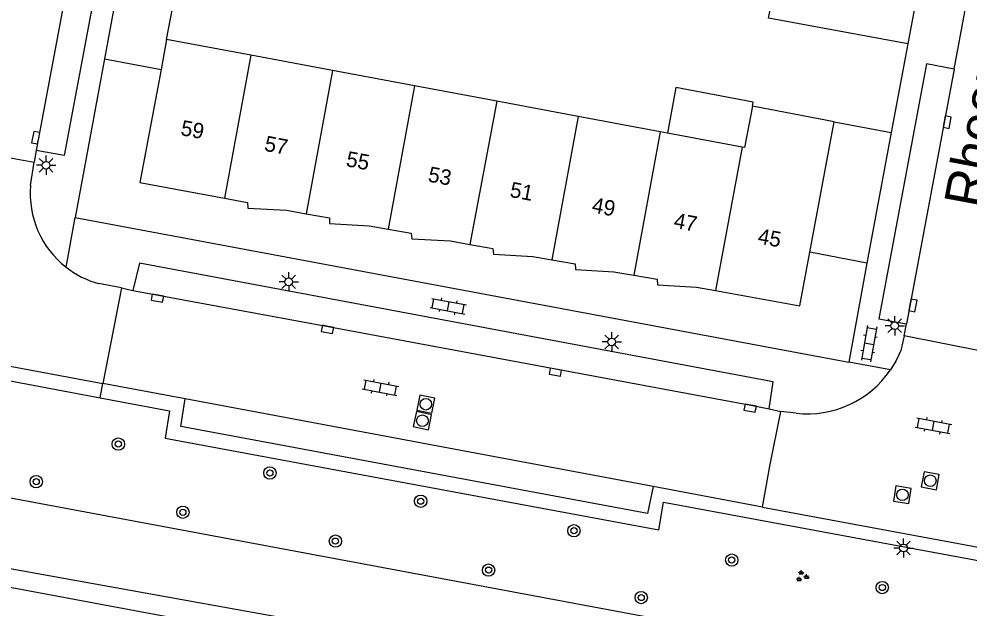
# Model space of a CAD drawing. Extents: x 124000 to 128010, y 398999 to 403000.
# Drawn here: x 126813.5 to 126875.1, y 399560.1 to 399598.3 of the extents above; entities that cross this region are included whole.
import ezdxf

# ---------------------------------------------------------------- set-up
doc = ezdxf.new("R2010")
doc.units = 0
for name, color, linetype in [('gg-afsc-muur', 7, 'Continuous'), ('gg-anno-huisnummerreeks BGT', 7, 'Continuous'), ('gg-anno-openbare ruimte label', 7, 'Continuous'), ('gg-bbg-bijgebouw', 7, 'Continuous'), ('gg-bbg-hoofdgebouw', 7, 'Continuous'), ('gg-bbg-luifel en loopbrug', 7, 'Continuous'), ('gg-bbg-tussenscheiding', 7, 'Continuous'), ('gg-knt-BGT kruinlijn', 7, 'Continuous'), ('gg-knt-verharding', 7, 'Continuous'), ('gg-knt-verharding nz', 7, 'Continuous'), ('gg-kntw-beschoeiing', 7, 'Continuous'), ('gt-grn-groengrens', 7, 'Continuous'), ('gt-grn-weggrens', 7, 'Continuous'), ('gt-symb-boom', 7, 'Continuous'), ('gt-symb-groenvak', 7, 'Continuous'), ('gt-symb-klinker verharding', 7, 'Continuous'), ('gt-symb-kolk', 7, 'Continuous'), ('gt-symb-lichtmast', 7, 'Continuous'), ('gt-symb-rioolschacht', 7, 'Continuous')]:
    doc.layers.add(name, color=color, linetype=linetype)

# ---------------------------------------------------------------- blocks, each defined once
blk = doc.blocks.new('gt0-KOLK')
at = {"layer": 'gt-symb-kolk'}
blk.add_lwpolyline([(0, 0), (0.375, 0), (0.375, 0.4), (-0.375, 0.4), (-0.375, 0), (0, 0)], dxfattribs=at)
blk = doc.blocks.new('gt0-LMAST')
at = {"layer": 'gt-symb-lichtmast'}
for p, q in [((-0.005, 0.246), (-0.005, 0.621)), ((-0.182, 0.173), (-0.447, 0.438)), ((0.172, 0.173), (0.437, 0.438)), ((-0.255, -0.004), (-0.63, -0.004)), ((-0.182, -0.181), (-0.447, -0.446)), ((-0.005, -0.254), (-0.005, -0.629)), ((0.437, -0.446), (0.172, -0.181)), ((0.245, -0.004), (0.62, -0.004))]:
    blk.add_line(p, q, dxfattribs=at)
blk.add_circle((-0.005, -0.004), 0.25, dxfattribs=at)
blk = doc.blocks.new('gt0-KL1')
at = {"layer": 'gt-symb-klinker verharding'}
for p, q in [((-1.15, 0.3), (1.15, 0.3)), ((-1, -0.3), (-1, 0.3)), ((-0.5, 0.3), (-0.5, 0.45)), ((0, -0.3), (0, 0.3)), ((0.5, 0.3), (0.5, 0.45)), ((1, -0.3), (1, 0.3)), ((-1.15, -0.3), (1.15, -0.3)), ((-0.5, -0.45), (-0.5, -0.3)), ((0.5, -0.45), (0.5, -0.3))]:
    blk.add_line(p, q, dxfattribs=at)
blk = doc.blocks.new('gt0-BOOM')
at = {"layer": 'gt-symb-boom'}
for radius in [0.4, 0.2]:
    blk.add_circle((0, 0), radius, dxfattribs=at)
blk = doc.blocks.new('gt0-GRVAK')
at = {"layer": 'gt-symb-groenvak'}
for p, q in [((-0.11, 0.189), (-0.228, 0.24)), ((-0.182, 0.153), (0.088, 0.153)), ((-0.091, 0.211), (-0.156, 0.322)), ((-0.047, 0.214), (-0.047, 0.393)), ((-0.004, 0.211), (0.061, 0.322)), ((0.015, 0.189), (0.133, 0.24)), ((0.262, -0.052), (0.197, 0.059)), ((0.305, -0.049), (0.305, 0.13)), ((0.349, -0.052), (0.414, 0.059)), ((-0.245, -0.228), (-0.363, -0.177)), ((-0.318, -0.264), (-0.047, -0.264)), ((-0.226, -0.206), (-0.291, -0.095)), ((-0.183, -0.203), (-0.183, -0.024)), ((-0.139, -0.206), (-0.074, -0.095)), ((-0.12, -0.228), (-0.002, -0.177)), ((0.243, -0.074), (0.125, -0.023)), ((0.17, -0.11), (0.441, -0.11)), ((0.368, -0.074), (0.486, -0.023))]:
    blk.add_line(p, q, dxfattribs=at)
blk = doc.blocks.new('gt0-RS')
at = {"layer": 'gt-symb-rioolschacht'}
blk.add_lwpolyline([(-0.5, -0.5), (0.5, -0.5), (0.5, 0.5), (-0.5, 0.5)], close=True, dxfattribs=at)
blk.add_circle((0, 0), 0.375, dxfattribs=at)

msp = doc.modelspace()

# ---------------------------------------------------------------- linework, layer by layer
at = {"layer": 'gg-afsc-muur'}
msp.add_line((126871.117, 399596.71), (126870.044, 399590.963), dxfattribs=at)
at = {"layer": 'gg-bbg-bijgebouw'}
msp.add_line((126871.72, 399599.936), (126871.117, 399596.71), dxfattribs=at)
msp.add_lwpolyline([(126871.117, 399596.71), (126862.101, 399598.382), (126862.301, 399599.452)], dxfattribs=at)
at = {"layer": 'gg-bbg-hoofdgebouw'}
for p, q in [((126823.088, 399596.998), (126822.725, 399595.057)), ((126828.534, 399595.979), (126823.088, 399596.998)), ((126833.842, 399594.986), (126828.534, 399595.979)), ((126839.15, 399593.993), (126833.842, 399594.986)), ((126844.492, 399592.994), (126839.15, 399593.993)), ((126849.766, 399592.007), (126844.492, 399592.994)), ((126866.344, 399591.661), (126861.047, 399592.66)), ((126855.074, 399591.014), (126849.766, 399592.007)), ((126864.766, 399583.202), (126866.344, 399591.661)), ((126855.547, 399590.926), (126855.074, 399591.014)), ((126860.382, 399590.021), (126855.547, 399590.926))]:
    msp.add_line(p, q, dxfattribs=at)
for points in [[(126822.725, 399595.057), (126821.351, 399587.719), (126826.827, 399586.702)], [(126861.047, 399592.66), (126860.544, 399589.991), (126860.382, 399590.021)], [(126826.827, 399586.702), (126828.321, 399586.425), (126828.346, 399586.055), (126830.851, 399585.923), (126832.133, 399585.694)], [(126832.133, 399585.694), (126833.64, 399585.425), (126833.653, 399585.065), (126836.208, 399584.92), (126837.44, 399584.703)], [(126837.44, 399584.703), (126838.933, 399584.441), (126838.968, 399584.062), (126841.487, 399583.932), (126842.747, 399583.705)], [(126842.747, 399583.705), (126844.236, 399583.436), (126844.266, 399583.076), (126846.811, 399582.932), (126848.055, 399582.714)], [(126858.669, 399580.711), (126864.115, 399579.713), (126864.766, 399583.202)], [(126848.055, 399582.714), (126849.555, 399582.451), (126849.58, 399582.079), (126852.08, 399581.933), (126853.362, 399581.709)], [(126853.362, 399581.709), (126854.876, 399581.445), (126854.903, 399581.076), (126857.426, 399580.939), (126858.669, 399580.711)]]:
    msp.add_lwpolyline(points, dxfattribs=at)
at = {"layer": 'gg-bbg-luifel en loopbrug'}
for p, q in [((126819.918, 399600.386), (126819.054, 399595.742)), ((126819.054, 399595.742), (126822.725, 399595.057)), ((126866.344, 399591.661), (126870.044, 399590.963)), ((126870.044, 399590.963), (126868.463, 399582.495)), ((126868.463, 399582.495), (126864.766, 399583.202))]:
    msp.add_line(p, q, dxfattribs=at)
for points in [[(126823.088, 399596.998), (126823.592, 399599.701), (126819.918, 399600.386)], [(126861.047, 399592.66), (126861.099, 399592.937), (126856.096, 399593.87), (126855.547, 399590.926)]]:
    msp.add_lwpolyline(points, dxfattribs=at)
at = {"layer": 'gg-bbg-tussenscheiding'}
for p, q in [((126828.534, 399595.979), (126826.827, 399586.702)), ((126833.842, 399594.986), (126832.133, 399585.694)), ((126839.15, 399593.993), (126837.44, 399584.703)), ((126844.492, 399592.994), (126842.747, 399583.705)), ((126849.766, 399592.007), (126848.055, 399582.714)), ((126855.074, 399591.014), (126853.362, 399581.709)), ((126860.382, 399590.021), (126858.669, 399580.711))]:
    msp.add_line(p, q, dxfattribs=at)
at = {"layer": 'gg-knt-BGT kruinlijn'}
msp.add_lwpolyline([(127000, 399532.278), (126705.207, 399587.393), (126693.827, 399589.723), (126689.664, 399589.521), (126684.973, 399588.254), (126682.307, 399588.784)], dxfattribs=at)
at = {"layer": 'gg-knt-verharding'}
for p, q in [((126874.118, 399595.06), (126875.74, 399603.764)), ((126819.054, 399595.742), (126817.164, 399585.441)), ((126809.502, 399589.943), (126814.495, 399589.028)), ((126814.64, 399589.801), (126814.495, 399589.028)), ((126817.164, 399585.441), (126867.31, 399576.076)), ((126868.463, 399582.495), (126867.31, 399576.076)), ((126820.155, 399580.884), (126818.953, 399574.683)), ((126820.155, 399580.884), (126820.9, 399580.715)), ((126870.892, 399577.785), (126871.037, 399578.558)), ((126875.907, 399576.794), (126870.892, 399577.785)), ((126824.296, 399573.686), (126818.953, 399574.683)), ((126862.129, 399573.035), (126862.892, 399572.881)), ((126861.708, 399566.663), (126854.627, 399568.009))]:
    msp.add_line(p, q, dxfattribs=at)
for points in [[(126817.558, 399605.389), (126819.362, 399605.038), (126816.442, 399589.461), (126814.64, 399589.801)], [(126874.118, 399595.06), (126872.325, 399595.424), (126869.235, 399578.877), (126871.037, 399578.558)], [(126758.242, 399585.201), (126760.114, 399584.854), (126759.857, 399583.027), (126795.774, 399576.329), (126796.137, 399578.04), (126818.78, 399573.768)], [(126862.129, 399573.035), (126862.39, 399574.803), (126821.33, 399582.492), (126820.9, 399580.715)], [(126818.78, 399573.768), (126823.282, 399572.918), (126822.99, 399571.142), (126854.984, 399565.198), (126855.285, 399566.999), (126880.451, 399562.322)], [(126854.627, 399568.009), (126854.242, 399566.257), (126824.01, 399571.906), (126824.296, 399573.686)], [(126861.708, 399566.663), (126862.177, 399569.331), (126862.892, 399572.881)]]:
    msp.add_lwpolyline(points, dxfattribs=at)
at = {"layer": 'gg-knt-verharding nz'}
for p, q in [((126817.558, 399605.389), (126814.64, 399589.801)), ((126874.118, 399595.06), (126871.037, 399578.558)), ((126814.267, 399587.522), (126814.495, 399589.028)), ((126820.155, 399580.884), (126818.677, 399581.164)), ((126798.218, 399578.572), (126818.953, 399574.683)), ((126854.627, 399568.009), (126824.296, 399573.686)), ((126863.895, 399572.758), (126862.892, 399572.881)), ((126861.708, 399566.663), (126880.609, 399563.162))]:
    msp.add_line(p, q, dxfattribs=at)
for points in [[(126820.9, 399580.715), (126833.551, 399578.392), (126860.942, 399573.285), (126862.129, 399573.035)], [(126870.892, 399577.785), (126870.669, 399576.819), (126870.368, 399576.176), (126869.997, 399575.566)]]:
    msp.add_lwpolyline(points, dxfattribs=at)
for centre, radius, start, end in [((126820.304, 399587.001), 6.06, 175.07218, 232.00484), ((126820.305, 399587), 6.059, 231.99538, 254.41772), ((126864.594, 399579.273), 6.552, 263.87391, 325.54769)]:
    msp.add_arc(centre, radius, start, end, dxfattribs=at)
at = {"layer": 'gg-kntw-beschoeiing'}
msp.add_line((126869.97, 399550.825), (126754.532, 399572.364), dxfattribs=at)
at = {"layer": 'gt-grn-groengrens'}
msp.add_lwpolyline([(127031.407, 399516.954), (127031.756, 399518.92), (127029.879, 399522.161), (127009.635, 399525.925), (127000, 399527.778), (126870.175, 399551.993), (126857.55, 399554.628), (126778.853, 399568.809), (126692.438, 399585.276), (126688.731, 399584.708)], dxfattribs=at)
at = {"layer": 'gt-grn-weggrens'}
for p, q in [((126816.574, 399582.226), (126817.164, 399585.441)), ((126869.997, 399575.566), (126867.31, 399576.076)), ((126818.78, 399573.768), (126818.953, 399574.683))]:
    msp.add_line(p, q, dxfattribs=at)

# ---------------------------------------------------------------- block references
at = {"layer": 'gt-symb-boom'}
for p in [(126819.956, 399570.763), (126829.778, 399568.886), (126814.634, 399568.324), (126839.552, 399567.055), (126824.138, 399566.339), (126849.484, 399565.144), (126834.025, 399564.47), (126859.712, 399563.242), (126843.953, 399562.591), (126869.468, 399561.461), (126853.846, 399560.811)]:
    msp.add_blockref('gt0-BOOM', p, dxfattribs=at)
at = {"layer": 'gt-symb-groenvak'}
msp.add_blockref('gt0-GRVAK', (126864.262, 399562.187), dxfattribs=at)
at = {"layer": 'gt-symb-klinker verharding'}
for p, rotation in [((126841.342, 399579.698), -10.602058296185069), ((126868.611, 399577.272), -99.90507920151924), ((126836.942, 399574.421), -10.658361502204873), ((126872.781, 399571.946), -10.658361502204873)]:
    msp.add_blockref('gt0-KL1', p, dxfattribs=dict(at, rotation=rotation))
at = {"layer": 'gt-symb-kolk'}
for p, rotation in [((126873.478, 399591.667), -100.65836150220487), ((126814.795, 399590.589), 79.39794170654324), ((126822.529, 399580.424), 169.85920685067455), ((126871.259, 399579.786), -100.60205829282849), ((126833.551, 399578.392), 169.56697526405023), ((126848.32, 399575.621), 169.39794170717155), ((126860.942, 399573.285), 169.51061019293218)]:
    msp.add_blockref('gt0-KOLK', p, dxfattribs=dict(at, rotation=rotation))
at = {"layer": 'gt-symb-lichtmast'}
for p in [(126815.279, 399588.843), (126831.006, 399581.283), (126870.281, 399578.436), (126851.939, 399577.387), (126870.848, 399564.026)]:
    msp.add_blockref('gt0-LMAST', p, dxfattribs=at)
at = {"layer": 'gt-symb-rioolschacht'}
for p, rotation in [((126839.884, 399573.344), -11.186329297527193), ((126839.662, 399572.278), -11.826703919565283), ((126872.578, 399568.384), 79.45426563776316), ((126870.773, 399567.472), 81.02737338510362)]:
    msp.add_blockref('gt0-RS', p, dxfattribs=dict(at, rotation=rotation))

# ---------------------------------------------------------------- texts
at = {"layer": 'gg-anno-huisnummerreeks BGT'}
for s, rotation, p in [('59', 349.5, (126823.946, 399590.796)), ('57', 349.2, (126829.371, 399589.783)), ('55', 349.4, (126834.665, 399588.782)), ('53', 349.3, (126839.978, 399587.788)), ('51', 349.4, (126845.279, 399586.793)), ('49', 349.3, (126850.597, 399585.795)), ('47', 349.3, (126855.9, 399584.794)), ('45', 349.6, (126861.349, 399583.778))]:
    msp.add_text(s, height=1, rotation=rotation, dxfattribs=at).set_placement(p)
at = {"layer": 'gg-anno-openbare ruimte label'}
msp.add_text('Rhoonstraat', height=2.5, rotation=79.4, dxfattribs=at).set_placement((126875.915, 399585.967))

doc.saveas('drawing.dxf')
